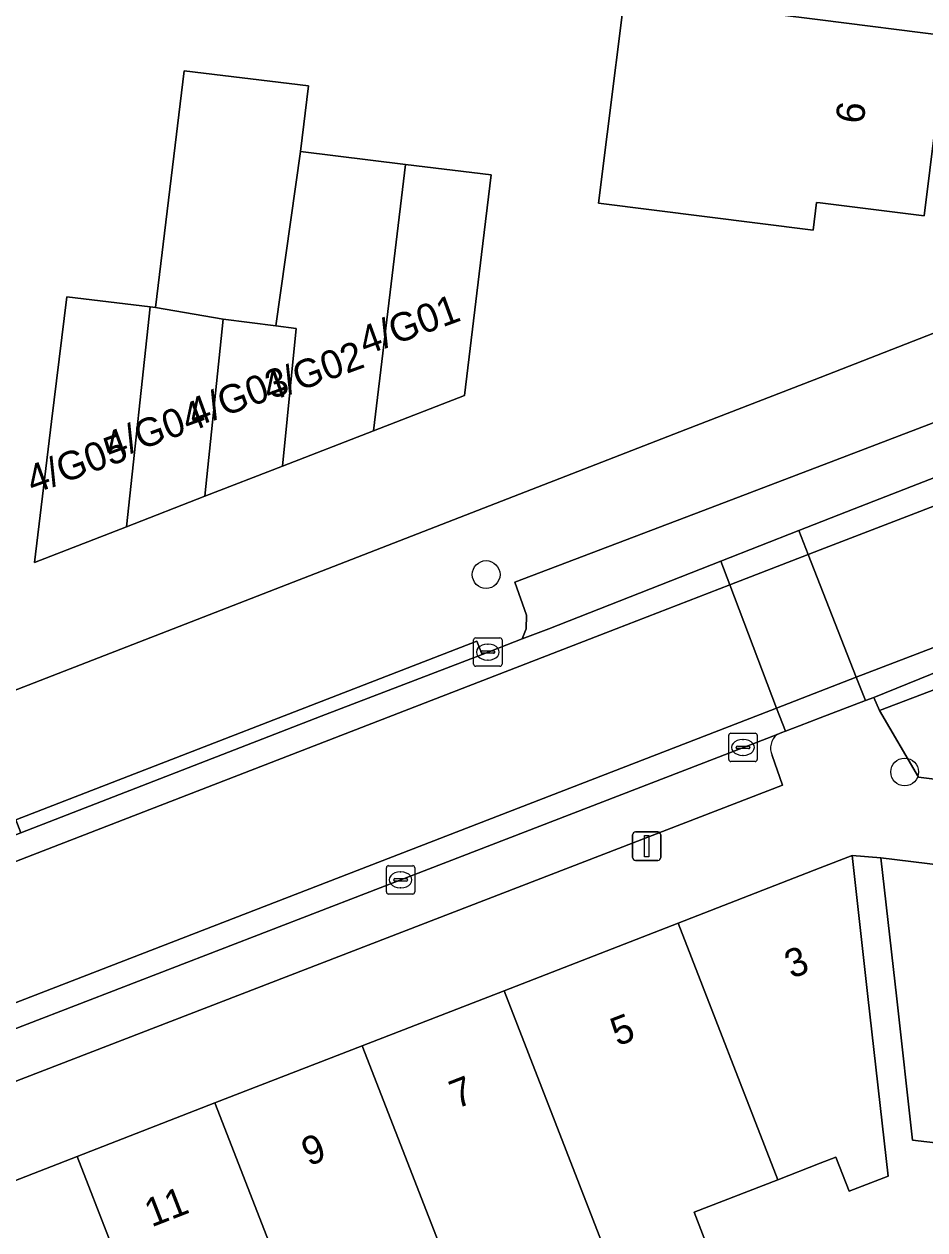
# Model space of a CAD drawing. Extents: x 161692 to 162379, y 380760 to 381678.
# Drawn here: x 161971.95 to 162003.69, y 381228.83 to 381271.3 of the extents above; entities that cross this region are included whole.
import ezdxf

# ---------------------------------------------------------------- set-up
doc = ezdxf.new("R2010")
doc.units = 0
for name, color, linetype in [('IMGEO_Boom', 7, 'Continuous'), ('IMGEO_Erf', 7, 'Continuous'), ('IMGEO_Kolk', 7, 'Continuous'), ('IMGEO_Lichtmast', 7, 'Continuous'), ('IMGEO_Pand', 7, 'Continuous'), ('IMGEO_Pand_nummerreeks', 7, 'Continuous'), ('IMGEO_Parkeervlak_open', 7, 'Continuous'), ('IMGEO_Rijbaan_lokaal_open', 7, 'Continuous'), ('IMGEO_Voetpad_open', 7, 'Continuous')]:
    doc.layers.add(name, color=color, linetype=linetype)

msp = doc.modelspace()

# ---------------------------------------------------------------- linework, layer by layer
at = {"layer": 'IMGEO_Boom'}
for centre in [(161988.23, 381251.908), (162002.977, 381244.955)]:
    msp.add_circle(centre, 0.489, dxfattribs=at)
at = {"layer": 'IMGEO_Erf'}
for points in [[(161867.852, 381207.538), (161977.201, 381250), (161995.053, 381256.932), (162000, 381258.853), (162011.546, 381263.36), (162015.076, 381292.22), (162000, 381294.145), (161921.176, 381304.696), (161918.702, 381305.015), (161871.402, 381311.107)], [(162007.098, 381231.539), (162003.252, 381231.989), (162002.696, 381236.966), (162002.141, 381241.935), (162001.129, 381242.009), (162001.685, 381237.041), (162002.392, 381230.72), (162001.016, 381230.186), (162000.551, 381231.384), (162000, 381231.17), (161998.508, 381230.591), (161995.558, 381229.446), (161996.029, 381228.231)]]:
    msp.add_lwpolyline(points, dxfattribs=at)
for points in [[(161993.42, 381274.819), (161997.193, 381274.348), (161996.879, 381271.833), (162000, 381271.443), (162004.457, 381270.886), (162003.663, 381264.54), (162000, 381264.998), (161999.872, 381265.014), (161999.751, 381264.042), (161992.191, 381264.987)], [(161977.586, 381269.654), (161981.974, 381269.123), (161981.692, 381266.803), (161985.385, 381266.355), (161988.407, 381265.989), (161988.067, 381263.179), (161987.465, 381258.215), (161984.26, 381256.971), (161981.054, 381255.726), (161978.323, 381254.666), (161975.555, 381253.591), (161972.317, 381252.334), (161972.919, 381257.298), (161973.451, 381261.69), (161976.389, 381261.334), (161976.575, 381261.311)]]:
    msp.add_lwpolyline(points, close=True, dxfattribs=at)
at = {"layer": 'IMGEO_Kolk'}
for p, q in [((161987.79, 381248.751), (161987.79, 381249.603)), ((161987.865, 381249.677), (161988.717, 381249.677)), ((161988.278, 381249.457), (161988.303, 381249.457)), ((161988.791, 381249.603), (161988.791, 381248.751)), ((161988.049, 381249.171), (161988.049, 381249.183)), ((161988.487, 381249.134), (161988.089, 381249.134)), ((161988.092, 381249.22), (161988.49, 381249.22)), ((161988.301, 381248.897), (161988.276, 381248.897)), ((161988.533, 381249.183), (161988.533, 381249.171)), ((161988.717, 381248.677), (161987.865, 381248.677)), ((161996.855, 381246.319), (161997.707, 381246.319)), ((161996.78, 381245.393), (161996.78, 381246.245)), ((161997.268, 381246.099), (161997.293, 381246.099)), ((161997.781, 381246.245), (161997.781, 381245.393)), ((161997.039, 381245.813), (161997.039, 381245.825)), ((161997.477, 381245.776), (161997.079, 381245.776)), ((161997.082, 381245.862), (161997.48, 381245.862)), ((161997.291, 381245.539), (161997.266, 381245.539)), ((161997.523, 381245.825), (161997.523, 381245.813)), ((161997.707, 381245.319), (161996.855, 381245.319)), ((161984.791, 381241.654), (161985.643, 381241.654)), ((161984.716, 381240.728), (161984.716, 381241.58)), ((161985.018, 381241.197), (161985.416, 381241.197)), ((161985.204, 381241.434), (161985.229, 381241.434)), ((161985.717, 381241.58), (161985.717, 381240.728)), ((161984.975, 381241.148), (161984.975, 381241.16)), ((161985.413, 381241.111), (161985.015, 381241.111)), ((161985.227, 381240.874), (161985.202, 381240.874)), ((161985.459, 381241.16), (161985.459, 381241.148)), ((161985.643, 381240.654), (161984.791, 381240.654))]:
    msp.add_line(p, q, dxfattribs=at)
for points in [[(161987.79, 381248.751), (161987.79, 381249.603)], [(161987.865, 381249.677), (161988.717, 381249.677)], [(161988.791, 381249.603), (161988.791, 381248.751)], [(161988.717, 381248.677), (161987.865, 381248.677)], [(161996.855, 381246.319), (161997.707, 381246.319)], [(161996.78, 381245.393), (161996.78, 381246.245)], [(161997.781, 381246.245), (161997.781, 381245.393)], [(161997.707, 381245.319), (161996.855, 381245.319)], [(161984.791, 381241.654), (161985.643, 381241.654)], [(161984.716, 381240.728), (161984.716, 381241.58)], [(161985.717, 381241.58), (161985.717, 381240.728)], [(161985.643, 381240.654), (161984.791, 381240.654)]]:
    msp.add_lwpolyline(points, dxfattribs=at)
for centre, radius, start, end in [((161987.867, 381249.601), 0.0765, 91.552, 178.448), ((161987.867, 381249.601), 0.0765, 91.552, 178.448), ((161988.715, 381249.601), 0.0765, 1.552, 88.448), ((161988.715, 381249.601), 0.0765, 1.552, 88.448), ((161988.089, 381249.18), 0.0403, 85.8775, 175.7526), ((161988.086, 381249.17), 0.0366, 178.938, 274.7102), ((161988.49, 381249.177), 0.043, 264.8664, 352.4533), ((161988.494, 381249.182), 0.0386, 1.7309, 96.639), ((161987.867, 381248.753), 0.0765, 181.552, 268.448), ((161987.867, 381248.753), 0.0765, 181.552, 268.448), ((161988.715, 381248.753), 0.0765, 271.552, 358.448), ((161988.715, 381248.753), 0.0765, 271.552, 358.448), ((161996.857, 381246.243), 0.0765, 91.552, 178.448), ((161996.857, 381246.243), 0.0765, 91.552, 178.448), ((161997.705, 381246.243), 0.0765, 1.552, 88.448), ((161997.705, 381246.243), 0.0765, 1.552, 88.448), ((161997.079, 381245.822), 0.0403, 85.8775, 175.7526), ((161997.076, 381245.812), 0.0366, 178.938, 274.7102), ((161997.48, 381245.819), 0.043, 264.8664, 352.4533), ((161997.484, 381245.824), 0.0386, 1.7309, 96.639), ((161996.857, 381245.395), 0.0765, 181.552, 268.448), ((161996.857, 381245.395), 0.0765, 181.552, 268.448), ((161997.705, 381245.395), 0.0765, 271.552, 358.448), ((161997.705, 381245.395), 0.0765, 271.552, 358.448), ((161984.793, 381241.578), 0.0765, 91.552, 178.448), ((161984.793, 381241.578), 0.0765, 91.552, 178.448), ((161985.641, 381241.578), 0.0765, 1.552, 88.448), ((161985.641, 381241.578), 0.0765, 1.552, 88.448), ((161985.015, 381241.157), 0.0403, 85.8775, 175.7526), ((161985.42, 381241.159), 0.0386, 1.7309, 96.639), ((161985.012, 381241.147), 0.0366, 178.938, 274.7102), ((161985.416, 381241.154), 0.043, 264.8664, 352.4533), ((161984.793, 381240.73), 0.0765, 181.552, 268.448), ((161984.793, 381240.73), 0.0765, 181.552, 268.448), ((161985.641, 381240.73), 0.0765, 271.552, 358.448), ((161985.641, 381240.73), 0.0765, 271.552, 358.448)]:
    msp.add_arc(centre, radius, start, end, dxfattribs=at)
for centre, major_axis, ratio, start_param, end_param in [((161988.277, 381249.177), (-0.387, 0.002), 0.722429, 4.712389, 7.853982), ((161988.302, 381249.177), (-0.39, 0.002), 0.717154, 1.570796, 4.712389), ((161997.267, 381245.819), (-0.387, 0.002), 0.722429, 4.712389, 7.853982), ((161997.292, 381245.819), (-0.39, 0.002), 0.717154, 1.570796, 4.712389), ((161985.203, 381241.154), (-0.387, 0.002), 0.722429, 4.712389, 7.853982), ((161985.228, 381241.154), (-0.39, 0.002), 0.717154, 1.570796, 4.712389)]:
    msp.add_ellipse(centre, major_axis=major_axis, ratio=ratio, start_param=start_param, end_param=end_param, dxfattribs=at)
at = {"layer": 'IMGEO_Lichtmast'}
for p, q in [((161993.393, 381241.941), (161993.393, 381242.741)), ((161993.393, 381242.741), (161993.393, 381241.941)), ((161993.493, 381242.841), (161994.283, 381242.841)), ((161994.283, 381242.841), (161993.493, 381242.841)), ((161994.383, 381242.741), (161994.383, 381241.941)), ((161994.383, 381241.941), (161994.383, 381242.741)), ((161994.283, 381241.841), (161993.493, 381241.841)), ((161993.493, 381241.841), (161994.283, 381241.841))]:
    msp.add_line(p, q, dxfattribs=at)
msp.add_lwpolyline([(161993.813, 381242.716), (161993.963, 381242.716), (161993.963, 381241.966), (161993.813, 381241.966), (161993.813, 381242.716)], dxfattribs=at)
for centre, start, end in [((161993.493, 381242.741), 90, 180), ((161993.493, 381242.741), 90, 180), ((161994.283, 381242.741), 0, 90), ((161994.283, 381242.741), 360, 90), ((161993.493, 381241.941), 180, 270), ((161993.493, 381241.941), 180, 270), ((161994.283, 381241.941), 270, 0), ((161994.283, 381241.941), 270, 0)]:
    msp.add_arc(centre, 0.1, start, end, dxfattribs=at)
at = {"layer": 'IMGEO_Pand'}
for points in [[(161999.751, 381264.042), (161999.872, 381265.014), (162000, 381264.998), (162003.663, 381264.54), (162004.457, 381270.886), (162000, 381271.443), (161996.879, 381271.833), (161997.193, 381274.348), (161993.42, 381274.819), (161992.191, 381264.987)], [(161981.974, 381269.123), (161977.586, 381269.654), (161976.575, 381261.311), (161978.969, 381260.906), (161980.823, 381260.671), (161981.692, 381266.803)], [(161985.385, 381266.355), (161981.692, 381266.803), (161980.823, 381260.671), (161981.54, 381260.58), (161981.054, 381255.726), (161984.26, 381256.971)], [(161985.385, 381266.355), (161984.26, 381256.971), (161987.465, 381258.215), (161988.067, 381263.179), (161988.407, 381265.989)], [(161976.389, 381261.334), (161973.451, 381261.69), (161972.919, 381257.298), (161972.317, 381252.334), (161975.555, 381253.591)], [(161976.389, 381261.334), (161975.555, 381253.591), (161978.323, 381254.666), (161978.969, 381260.906), (161976.575, 381261.311)], [(161980.823, 381260.671), (161978.969, 381260.906), (161978.323, 381254.666), (161981.054, 381255.726), (161981.54, 381260.58)], [(161998.508, 381230.591), (162000, 381231.17), (162000.551, 381231.384), (162001.016, 381230.186), (162002.392, 381230.72), (162001.685, 381237.041), (162001.129, 381242.009), (162000, 381241.572), (161994.993, 381239.629)], [(162007.098, 381231.539), (162008.281, 381241.182), (162002.141, 381241.935), (162002.696, 381236.966), (162003.252, 381231.989)], [(161998.508, 381230.591), (161994.993, 381239.629), (161988.864, 381237.25), (161992.85, 381226.998), (161996.029, 381228.231), (161995.558, 381229.446)], [(161987.383, 381226.26), (161989.54, 381227.1), (161990.007, 381225.896), (161992.85, 381226.998), (161988.864, 381237.25), (161983.864, 381235.31)], [(161982.664, 381223.043), (161984.934, 381223.923), (161984.472, 381225.126), (161987.383, 381226.26), (161983.864, 381235.31), (161978.676, 381233.296)], [(161982.664, 381223.043), (161978.676, 381233.296), (161973.821, 381231.412), (161977.383, 381222.251), (161979.483, 381223.066), (161979.907, 381221.974)], [(161973.821, 381231.412), (161968.014, 381229.158), (161971.012, 381221.432), (161971.739, 381219.559), (161975.665, 381221.081), (161976.691, 381218.439), (161975.355, 381217.92), (161976.278, 381215.541), (161979.211, 381216.679), (161977.093, 381222.138), (161977.383, 381222.251)]]:
    msp.add_lwpolyline(points, close=True, dxfattribs=at)
at = {"layer": 'IMGEO_Parkeervlak_open'}
for points in [[(162013.658, 381259.636), (162013.191, 381260.844), (162011.205, 381260.006), (162000.537, 381255.938), (161996.14, 381254.262), (161989.239, 381251.642), (161989.656, 381250.473), (161989.646, 381250), (161989.5, 381249.639), (161990.439, 381250), (161996.496, 381252.381), (161999.252, 381253.464), (162001.194, 381254.227), (162014.316, 381259.328)], [(162016.751, 381253.296), (162014.106, 381252.311), (162009.009, 381250.39), (162008.183, 381250.078), (162008.452, 381249.533), (162002.095, 381247.121), (162003.464, 381244.766), (162031.847, 381241.185), (162031.933, 381241.935), (162035.104, 381241.51), (162035.667, 381241.439), (162035.699, 381241.715), (162034.501, 381241.88), (162034.594, 381242.512)], [(161998.484, 381246.272), (161985.688, 381241.337), (161966.943, 381234.1)], [(161967.522, 381233.725), (161967.913, 381232.62), (161998.67, 381244.485), (161998.304, 381245.539)]]:
    msp.add_lwpolyline(points, dxfattribs=at)
msp.add_arc((161998.869, 381245.789), 0.618, 128.5505, 203.8557, dxfattribs=at)
at = {"layer": 'IMGEO_Rijbaan_lokaal_open'}
for points in [[(162014.627, 381258.401), (162014.316, 381259.328), (162001.194, 381254.227), (161999.252, 381253.464), (161999.582, 381252.619), (162000, 381252.781)], [(162016.493, 381254.053), (162014.627, 381258.401), (162000, 381252.781), (161999.582, 381252.619), (162001.274, 381248.289), (162005.72, 381250), (162009.87, 381251.597)], [(162014.106, 381252.311), (162016.751, 381253.296), (162016.493, 381254.053), (162009.87, 381251.597), (162005.72, 381250), (162001.274, 381248.289), (162001.596, 381247.466), (162001.891, 381247.578), (162004.7, 381248.718), (162007.955, 381249.992), (162008.183, 381250.078), (162009.009, 381250.39)], [(161999.582, 381252.619), (161999.252, 381253.464), (161996.496, 381252.381), (161996.814, 381251.547)], [(161999.582, 381252.619), (161996.814, 381251.547), (161998.467, 381247.206), (162000, 381247.799), (162001.274, 381248.289)], [(161998.467, 381247.206), (161996.814, 381251.547), (161992.817, 381250), (161937.81, 381228.704), (161939.504, 381224.395)], [(162001.596, 381247.466), (162001.274, 381248.289), (162000, 381247.799), (161998.467, 381247.206), (161998.776, 381246.396), (161999.267, 381246.583), (162000, 381246.861)]]:
    msp.add_lwpolyline(points, close=True, dxfattribs=at)
for points in [[(161860.229, 381198.667), (161934.242, 381227.322), (161935.244, 381227.71), (161936.666, 381228.261), (161937.81, 381228.704), (161992.817, 381250), (161996.814, 381251.547), (161996.496, 381252.381), (161990.439, 381250), (161989.5, 381249.639), (161988.088, 381249.097), (161982.421, 381246.921), (161971.836, 381242.806), (161966.69, 381240.806), (161948.08, 381233.551), (161930.566, 381226.829), (161915.285, 381220.839)], [(161918.222, 381215.27), (161938.085, 381222.934), (161956.348, 381230.042), (161961.722, 381232.1), (161962.618, 381232.443), (161966.831, 381234.057), (161966.943, 381234.1), (161985.688, 381241.337), (161998.484, 381246.272), (161998.651, 381246.349), (161998.776, 381246.396), (161998.467, 381247.206), (161939.504, 381224.395), (161938.336, 381223.943), (161936.957, 381223.409), (161935.912, 381223.005), (161861.902, 381194.373)]]:
    msp.add_lwpolyline(points, dxfattribs=at)
at = {"layer": 'IMGEO_Voetpad_open'}
for points in [[(161989.239, 381251.642), (161996.14, 381254.262), (162000.537, 381255.938), (162011.205, 381260.006), (162011.546, 381263.36), (162000, 381258.853), (161995.053, 381256.932), (161977.201, 381250), (161867.852, 381207.538), (161863.463, 381206.988), (161860.289, 381205.724), (161856.733, 381203.329), (161790.007, 381177.307), (161770.674, 381180.834), (161767.92, 381176.679), (161769.705, 381176.201), (161769.85, 381176.162)], [(161966.69, 381240.806), (161971.836, 381242.806), (161971.655, 381243.272), (161987.907, 381249.562), (161988.088, 381249.097), (161989.5, 381249.639), (161989.646, 381250), (161989.656, 381250.473), (161989.239, 381251.642)], [(162031.847, 381241.185), (162003.464, 381244.766), (162002.095, 381247.121), (162001.891, 381247.578), (162001.596, 381247.466), (162000, 381246.861), (161999.267, 381246.583), (161998.776, 381246.396), (161998.651, 381246.349), (161998.484, 381246.272)], [(161998.304, 381245.539), (161998.67, 381244.485), (161967.913, 381232.62), (161967.522, 381233.725)], [(161917.43, 381208.966), (161918.378, 381209.317), (161920.296, 381210.061), (161920.391, 381210.676), (161924.242, 381212.17), (161930.33, 381214.533), (161936.291, 381216.847), (161942.078, 381219.093), (161947.947, 381221.37), (161953.844, 381223.659), (161959.753, 381225.952), (161964.959, 381227.973), (161968.014, 381229.158), (161973.821, 381231.412), (161978.676, 381233.296), (161983.864, 381235.31), (161988.864, 381237.25), (161994.993, 381239.629), (162000, 381241.572), (162001.129, 381242.009), (162002.141, 381241.935), (162008.281, 381241.182)]]:
    msp.add_lwpolyline(points, dxfattribs=at)
for points in [[(162008.452, 381249.533), (162008.183, 381250.078), (162007.955, 381249.992), (162004.7, 381248.718), (162001.891, 381247.578), (162002.095, 381247.121)], [(161971.836, 381242.806), (161982.421, 381246.921), (161988.088, 381249.097), (161987.907, 381249.562), (161971.655, 381243.272)]]:
    msp.add_lwpolyline(points, close=True, dxfattribs=at)
msp.add_arc((161998.869, 381245.789), 0.618, 128.5505, 203.8557, dxfattribs=at)

# ---------------------------------------------------------------- texts
at = {"layer": 'IMGEO_Pand_nummerreeks'}
for s, rotation, p in [('6', 82.8683, (162001.525, 381267.753)), ('4/G01', 20.0247, (161983.97, 381259.62)), ('4/G02', 20.0247, (161980.585, 381257.98)), ('4/G03', 20.0247, (161977.94, 381257.084)), ('4/G04', 20.0247, (161975.002, 381255.909)), ('4/G05', 20.0247, (161972.259, 381254.733)), ('3', 21.2017, (161998.99, 381237.661)), ('5', 21.214, (161992.858, 381235.282)), ('7', 21.2107, (161987.187, 381233.081)), ('9', 21.2107, (161981.974, 381231.058)), ('11', 21.2107, (161976.441, 381228.91))]:
    msp.add_text(s, height=1, rotation=rotation, dxfattribs=at).set_placement(p)

doc.saveas('drawing.dxf')
